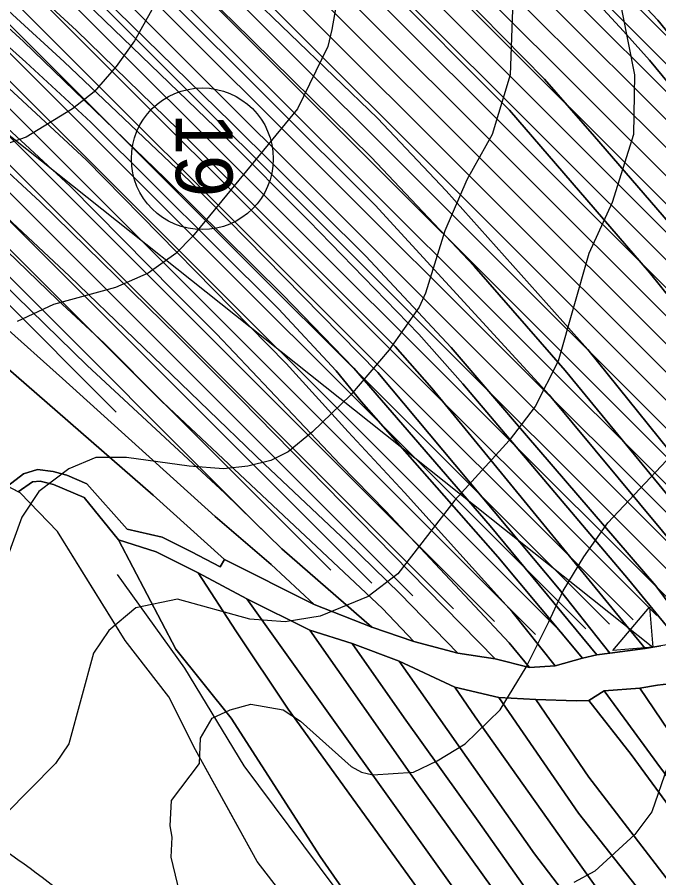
# Model space of a CAD drawing. Extents: x -510989 to -501240, y -1184665 to -1176089.
# Drawn here: x -505553.2 to -505327.1, y -1182453.3 to -1182149.7 of the extents above; entities that cross this region are included whole.
import ezdxf

# ---------------------------------------------------------------- set-up
doc = ezdxf.new("R2010")
doc.units = 0
for name, color, linetype in [('NAVRH_rozvodnice', 7, 'Continuous'), ('orna_puda', 7, 'Continuous'), ('ostatni_plocha_x_ostatni_komunikace', 7, 'Continuous'), ('popis', 7, 'Continuous'), ('STAV_erozne_ohrozene_plochy', 7, 'Continuous'), ('STAV_odtokove_linie', 7, 'Continuous'), ('STAV_povodi', 7, 'Continuous'), ('STAV_vyrazne_udolnice', 7, 'Continuous'), ('trvaly_travni_porost', 7, 'Continuous'), ('vrstevnice_01', 7, 'Continuous'), ('vrstevnice_02', 7, 'Continuous')]:
    doc.layers.add(name, color=color, linetype=linetype)

msp = doc.modelspace()

# ---------------------------------------------------------------- linework, layer by layer
at = {"layer": 'NAVRH_rozvodnice'}
msp.add_arc((-505722.83, -1182688.68), 295.41, 40.4572, 56.9767, dxfattribs=at)
at = {"layer": 'orna_puda'}
for points in [[(-505584.61, -1181971.35), (-505549.33, -1182005.12), (-505452.81, -1182090.24), (-505425.83, -1182113.33), (-505411.76, -1182126.27), (-505367.44, -1182171.49), (-505349.75, -1182191.77), (-505323.63, -1182222.02), (-505283.06, -1182271.94), (-505258.09, -1182307.38), (-505257.86, -1182307.7), (-505226.26, -1182351.65), (-505241.61, -1182355.59), (-505271.5, -1182315.96), (-505294.02, -1182284.84), (-505330.4, -1182239.7), (-505379.76, -1182182.4), (-505425.42, -1182136.45), (-505449.63, -1182114.77), (-505566.1, -1182010.76)], [(-505566.1, -1182010.76), (-505449.63, -1182114.77), (-505425.42, -1182136.45), (-505379.76, -1182182.4), (-505330.4, -1182239.7), (-505294.02, -1182284.84), (-505271.5, -1182315.96), (-505241.61, -1182355.59), (-505266.95, -1182362.08), (-505275.95, -1182364.1), (-505298.69, -1182333.35), (-505352.13, -1182266.89), (-505402.08, -1182210.88), (-505426.3, -1182185.24), (-505472.43, -1182140.66), (-505513.32, -1182103.17), (-505548.69, -1182072.33), (-505575.74, -1182046.26)], [(-505575.74, -1182046.26), (-505548.69, -1182072.33), (-505513.32, -1182103.17), (-505472.43, -1182140.66), (-505426.3, -1182185.24), (-505402.08, -1182210.88), (-505352.13, -1182266.89), (-505298.69, -1182333.35), (-505275.95, -1182364.1), (-505285.64, -1182366.68), (-505297.41, -1182349.58), (-505324.32, -1182317.98), (-505360.11, -1182274.25), (-505392.22, -1182237.49), (-505428.43, -1182199.01), (-505477.26, -1182151.05), (-505521.45, -1182108.4), (-505546.57, -1182087.4), (-505591.18, -1182045.46)], [(-505591.18, -1182045.46), (-505546.57, -1182087.4), (-505521.45, -1182108.4), (-505477.26, -1182151.05), (-505428.43, -1182199.01), (-505392.22, -1182237.49), (-505360.11, -1182274.25), (-505324.32, -1182317.98), (-505297.41, -1182349.58), (-505285.64, -1182366.68), (-505296.59, -1182369.07), (-505309.57, -1182350.56), (-505365.73, -1182282.9), (-505427.03, -1182215.92), (-505500.72, -1182142.35), (-505529.84, -1182114.76), (-505588.6, -1182063.62)], [(-505588.6, -1182063.62), (-505529.84, -1182114.76), (-505500.72, -1182142.35), (-505427.03, -1182215.92), (-505365.73, -1182282.9), (-505309.57, -1182350.56), (-505296.59, -1182369.07), (-505307.29, -1182369.64), (-505313.59, -1182369.95), (-505328.19, -1182350.29), (-505373.76, -1182297.21), (-505400.25, -1182266.18), (-505430.38, -1182233.94), (-505477.83, -1182186.76), (-505528.18, -1182137.53), (-505577.6, -1182094)], [(-505577.6, -1182094), (-505528.18, -1182137.53), (-505477.83, -1182186.76), (-505430.38, -1182233.94), (-505400.25, -1182266.18), (-505373.76, -1182297.21), (-505328.19, -1182350.29), (-505313.59, -1182369.95), (-505319.56, -1182370.24), (-505337.82, -1182348.02), (-505396.12, -1182278.95), (-505411.7, -1182261.52), (-505450.47, -1182221.47), (-505480.17, -1182191.64), (-505532.27, -1182141.24), (-505587.42, -1182091.43)], [(-505587.42, -1182091.43), (-505532.27, -1182141.24), (-505480.17, -1182191.64), (-505450.47, -1182221.47), (-505411.7, -1182261.52), (-505396.12, -1182278.95), (-505337.82, -1182348.02), (-505319.56, -1182370.24), (-505326.37, -1182371.4), (-505331.95, -1182372.38), (-505407.16, -1182280.57), (-505419.98, -1182265.82), (-505496.43, -1182189.37), (-505532.37, -1182154.29), (-505570.03, -1182119.63)], [(-505570.03, -1182119.63), (-505532.37, -1182154.29), (-505496.43, -1182189.37), (-505419.98, -1182265.82), (-505407.16, -1182280.57), (-505331.95, -1182372.38), (-505344.33, -1182374.03), (-505362.19, -1182351.49), (-505426.09, -1182275.05), (-505492.28, -1182207.63), (-505536.68, -1182165.35), (-505591.42, -1182115.18)], [(-505355.45, -1182120.85), (-505327.42, -1182150.7), (-505298.01, -1182186.75), (-505281.58, -1182213.53), (-505258.83, -1182235.72), (-505192.43, -1182326.07), (-505183.08, -1182340.66), (-505193.72, -1182343.37), (-505204.02, -1182328.07), (-505247.69, -1182268.36), (-505263.74, -1182245.88), (-505280.62, -1182228.63), (-505288.36, -1182220.23), (-505303.54, -1182197.31), (-505330.35, -1182164.82), (-505339.49, -1182154.57), (-505362.05, -1182130.01)], [(-505325.28, -1182137.4), (-505292.28, -1182178.91), (-505274.91, -1182206.02), (-505254.94, -1182224.3), (-505219.6, -1182269.22), (-505196.37, -1182300.53), (-505172.46, -1182335.04), (-505183.08, -1182340.66), (-505192.43, -1182326.07), (-505258.83, -1182235.72), (-505281.58, -1182213.53), (-505298.01, -1182186.75), (-505327.42, -1182150.7), (-505355.45, -1182120.85)], [(-505362.05, -1182130.01), (-505339.49, -1182154.57), (-505330.35, -1182164.82), (-505303.54, -1182197.31), (-505288.36, -1182220.23), (-505280.62, -1182228.63), (-505263.74, -1182245.88), (-505247.69, -1182268.36), (-505204.02, -1182328.07), (-505193.72, -1182343.37), (-505206.22, -1182347.05), (-505226.26, -1182351.65), (-505257.86, -1182307.7), (-505258.09, -1182307.38), (-505283.06, -1182271.94), (-505323.63, -1182222.02), (-505349.75, -1182191.77), (-505367.44, -1182171.49), (-505411.76, -1182126.27)], [(-505572.74, -1182138.34), (-505551.04, -1182158.25), (-505501.06, -1182206.51), (-505459.63, -1182247.61), (-505434.63, -1182273.45), (-505386.54, -1182329.08), (-505348.89, -1182374.58), (-505353.99, -1182375.84), (-505383.8, -1182340.06), (-505432.05, -1182285.28), (-505440.88, -1182274.42), (-505461.13, -1182252.52), (-505527.32, -1182186.73), (-505550.22, -1182165.56), (-505566.35, -1182151.16)], [(-505566.35, -1182151.16), (-505550.22, -1182165.56), (-505527.32, -1182186.73), (-505461.13, -1182252.52), (-505440.88, -1182274.42), (-505432.05, -1182285.28), (-505383.8, -1182340.06), (-505353.99, -1182375.84), (-505363.58, -1182378.47), (-505378.73, -1182359.48), (-505416.78, -1182317.32), (-505436.54, -1182296), (-505458.49, -1182271.78), (-505528.84, -1182200.14), (-505556.2, -1182174.66)], [(-505556.2, -1182174.66), (-505528.84, -1182200.14), (-505458.49, -1182271.78), (-505436.54, -1182296), (-505416.78, -1182317.32), (-505378.73, -1182359.48), (-505363.58, -1182378.47), (-505372.62, -1182379.09), (-505379.9, -1182370.43), (-505423.31, -1182323.98), (-505439.36, -1182307.51), (-505483.05, -1182261.36), (-505497.81, -1182246.58), (-505534.54, -1182209.27), (-505563.19, -1182182.97)], [(-505580.26, -1182182.28), (-505545.18, -1182214.83), (-505496.59, -1182262.3), (-505474.45, -1182284.56), (-505384.77, -1182376.07), (-505397.92, -1182374.05), (-505418.27, -1182353.06), (-505437.11, -1182334.78), (-505466.09, -1182307.35), (-505534.87, -1182240.97), (-505580.88, -1182197.95)], [(-505563.19, -1182182.97), (-505534.54, -1182209.27), (-505497.81, -1182246.58), (-505483.05, -1182261.36), (-505439.36, -1182307.51), (-505423.31, -1182323.98), (-505379.9, -1182370.43), (-505372.62, -1182379.09), (-505384.77, -1182376.07), (-505474.45, -1182284.56), (-505496.59, -1182262.3), (-505545.18, -1182214.83), (-505580.26, -1182182.28)], [(-505580.88, -1182197.95), (-505534.87, -1182240.97), (-505466.09, -1182307.35), (-505437.11, -1182334.78), (-505418.27, -1182353.06), (-505397.92, -1182374.05), (-505413.5, -1182369.97), (-505424.5, -1182358.3), (-505480.69, -1182305.44), (-505501.75, -1182285.6), (-505522.58, -1182264.68), (-505539.1, -1182249.38), (-505560.4, -1182228.84)], [(-505579.93, -1182239.02), (-505537.28, -1182277.15), (-505483.49, -1182325.83), (-505463.79, -1182342.81), (-505448.59, -1182356.88), (-505480.2, -1182341.01), (-505505.38, -1182318.31), (-505623.88, -1182215)], [(-505623.88, -1182215), (-505505.38, -1182318.31), (-505480.2, -1182341.01), (-505481.69, -1182343.53), (-505491.87, -1182338.34), (-505502.21, -1182333.08), (-505514.54, -1182330.31), (-505528.69, -1182314.33), (-505535.74, -1182311.24), (-505538.02, -1182310.62), (-505540.59, -1182309.92), (-505546.06, -1182309.29), (-505551.03, -1182310.8), (-505556.64, -1182315.12)], [(-505560.4, -1182228.84), (-505539.1, -1182249.38), (-505522.58, -1182264.68), (-505501.75, -1182285.6), (-505480.69, -1182305.44), (-505424.5, -1182358.3), (-505413.5, -1182369.97), (-505428.22, -1182364.88), (-505459.95, -1182337.25), (-505480.06, -1182317.56), (-505528.59, -1182272.56), (-505563.68, -1182238.3)], [(-505563.68, -1182238.3), (-505528.59, -1182272.56), (-505480.06, -1182317.56), (-505459.95, -1182337.25), (-505428.22, -1182364.88), (-505448.59, -1182356.88), (-505463.79, -1182342.81), (-505483.49, -1182325.83), (-505537.28, -1182277.15), (-505579.93, -1182239.02)]]:
    msp.add_lwpolyline(points, dxfattribs=at)
at = {"layer": 'ostatni_plocha_x_ostatni_komunikace'}
msp.add_lwpolyline([(-505321.58, -1182384.65), (-505327.53, -1182385.31), (-505333.76, -1182386.35), (-505346.33, -1182387.3), (-505351.72, -1182390.7), (-505356.26, -1182390.89), (-505370.42, -1182390.42), (-505383.45, -1182389.66), (-505399.03, -1182385.98), (-505418.57, -1182376.91), (-505435.19, -1182370.68), (-505450.12, -1182365.9), (-505472.31, -1182354.85), (-505489.5, -1182345.68), (-505504.23, -1182338.32), (-505517.54, -1182334.06), (-505529.63, -1182319.17), (-505540.46, -1182314.58), (-505545.18, -1182313.32), (-505547.89, -1182313.63), (-505552.97, -1182317.1), (-505556.64, -1182315.12), (-505551.03, -1182310.8), (-505546.06, -1182309.29), (-505540.59, -1182309.92), (-505538.02, -1182310.62), (-505535.74, -1182311.24), (-505528.69, -1182314.33), (-505514.54, -1182330.31), (-505502.21, -1182333.08), (-505491.87, -1182338.34), (-505481.69, -1182343.53), (-505480.2, -1182341.01), (-505448.59, -1182356.88), (-505428.22, -1182364.88), (-505413.5, -1182369.97), (-505397.92, -1182374.05), (-505384.77, -1182376.07), (-505372.62, -1182379.09), (-505363.58, -1182378.47), (-505353.99, -1182375.84), (-505348.89, -1182374.58), (-505344.33, -1182374.03), (-505331.95, -1182372.38), (-505326.37, -1182371.4)], dxfattribs=at)
at = {"layer": 'popis'}
msp.add_lwpolyline([(-505446.34, -1182476.48), (-505468.66, -1182447.55), (-505479.52, -1182427.88), (-505490.37, -1182408.2), (-505495.09, -1182398.81), (-505499.81, -1182389.43), (-505515.23, -1182369.61), (-505527.14, -1182350.33), (-505539.05, -1182331.06), (-505552.21, -1182317.51), (-505557.61, -1182314.6)], dxfattribs=at)
at = {"layer": 'STAV_erozne_ohrozene_plochy'}
for p, q in [((-505584.62, -1181896), (-505174.59, -1182306.02)), ((-505591.99, -1181898.53), (-505180.6, -1182309.91)), ((-505599.36, -1181901.05), (-505186.61, -1182313.8)), ((-505606.73, -1181903.58), (-505192.62, -1182317.69)), ((-505614.1, -1181906.11), (-505198.63, -1182321.58)), ((-505628.84, -1181911.17), (-505210.65, -1182329.36)), ((-505621.47, -1181908.64), (-505204.64, -1182325.47)), ((-505636.21, -1181913.7), (-505216.66, -1182333.25)), ((-505643.58, -1181916.23), (-505222.67, -1182337.14)), ((-505650.95, -1181918.76), (-505228.68, -1182341.03)), ((-505658.32, -1181921.29), (-505235.89, -1182343.71)), ((-505673.06, -1181926.34), (-505252.6, -1182346.81)), ((-505665.69, -1181923.81), (-505244.24, -1182345.26)), ((-505680.44, -1181928.87), (-505260.95, -1182348.36)), ((-505687.81, -1181931.4), (-505269.3, -1182349.91)), ((-505695.18, -1181933.93), (-505277.65, -1182351.46)), ((-505702.55, -1181936.46), (-505286, -1182353.01)), ((-505717.29, -1181941.52), (-505302.7, -1182356.11)), ((-505709.92, -1181938.99), (-505294.35, -1182354.56)), ((-505724.66, -1181944.04), (-505311.05, -1182357.65)), ((-505732.03, -1181946.57), (-505319.4, -1182359.2)), ((-505739.4, -1181949.1), (-505327.75, -1182360.75)), ((-505746.77, -1181951.63), (-505336.1, -1182362.3)), ((-505751.45, -1181956.85), (-505344.45, -1182363.85)), ((-505754.06, -1181964.15), (-505352.8, -1182365.4)), ((-505756.66, -1181971.44), (-505361.15, -1182366.95)), ((-505759.27, -1181978.73), (-505370.56, -1182367.45)), ((-505761.88, -1181986.02), (-505384.98, -1182362.92)), ((-505764.49, -1181993.31), (-505399.41, -1182358.39)), ((-505767.1, -1182000.6), (-505413.84, -1182353.86)), ((-505769.71, -1182007.89), (-505428.27, -1182349.33)), ((-505772.31, -1182015.18), (-505442.7, -1182344.8)), ((-505774.92, -1182022.48), (-505467.22, -1182330.18)), ((-505777.53, -1182029.77), (-505518.33, -1182288.97))]:
    msp.add_line(p, q, dxfattribs=at)
at = {"layer": 'STAV_odtokove_linie'}
msp.add_line((-505775.19, -1182017), (-505329.16, -1182371.89), dxfattribs=at)
msp.add_lwpolyline([(-505330.4, -1182357.8), (-505329.16, -1182371.89), (-505343.25, -1182373.13)], close=True, dxfattribs=at)
msp.add_circle((-505488.01, -1182199.6), 25, dxfattribs=at)
at = {"layer": 'STAV_povodi'}
msp.add_arc((-505722.83, -1182688.68), 295.41, 40.4572, 56.9767, dxfattribs=at)
at = {"layer": 'STAV_vyrazne_udolnice'}
msp.add_lwpolyline([(-505518.03, -1182346.33), (-505494.32, -1182379.28), (-505473.42, -1182413.83), (-505441.67, -1182456.41), (-505416.75, -1182488.55), (-505401.88, -1182512.25)], dxfattribs=at)
at = {"layer": 'trvaly_travni_porost'}
for points in [[(-505591.42, -1182115.18), (-505536.68, -1182165.35), (-505492.28, -1182207.63), (-505426.09, -1182275.05), (-505362.19, -1182351.49), (-505344.33, -1182374.03), (-505348.89, -1182374.58), (-505386.54, -1182329.08), (-505434.63, -1182273.45), (-505459.63, -1182247.61), (-505501.06, -1182206.51), (-505551.04, -1182158.25), (-505572.74, -1182138.34)], [(-505446.34, -1182476.48), (-505468.66, -1182447.55), (-505490.37, -1182408.2), (-505499.81, -1182389.43), (-505515.23, -1182369.61), (-505539.05, -1182331.06), (-505552.21, -1182317.51), (-505552.97, -1182317.1), (-505547.89, -1182313.63), (-505545.18, -1182313.32), (-505540.46, -1182314.58), (-505529.63, -1182319.17), (-505517.54, -1182334.06), (-505497.35, -1182372.61), (-505477.83, -1182396.95), (-505446.41, -1182445.77), (-505404.12, -1182506.69)]]:
    msp.add_lwpolyline(points, dxfattribs=at)
for points in [[(-505517.54, -1182334.06), (-505504.23, -1182338.32), (-505489.5, -1182345.68), (-505476.25, -1182366.14), (-505457.74, -1182393.8), (-505397.19, -1182477.65), (-505381.79, -1182500.1), (-505359.57, -1182529.02), (-505329.03, -1182568.56), (-505291.97, -1182614.24), (-505267.23, -1182643.21), (-505247.7, -1182666.47), (-505271, -1182663.96), (-505290.2, -1182663.85), (-505311.86, -1182648.82), (-505331.6, -1182629.31), (-505363.84, -1182587.69), (-505374.34, -1182570.27), (-505389.96, -1182535.65), (-505404.12, -1182506.69), (-505446.41, -1182445.77), (-505477.83, -1182396.95), (-505497.35, -1182372.61)], [(-505489.5, -1182345.68), (-505472.31, -1182354.85), (-505391.53, -1182468.11), (-505379.03, -1182485.79), (-505344.76, -1182530.5), (-505308.27, -1182576.65), (-505288.44, -1182600.37), (-505272.59, -1182620.47), (-505239.91, -1182658.99), (-505238.73, -1182660.96), (-505247.7, -1182666.47), (-505267.23, -1182643.21), (-505291.97, -1182614.24), (-505329.03, -1182568.56), (-505359.57, -1182529.02), (-505381.79, -1182500.1), (-505397.19, -1182477.65), (-505457.74, -1182393.8), (-505476.25, -1182366.14)], [(-505472.31, -1182354.85), (-505450.12, -1182365.9), (-505412.39, -1182419.78), (-505366.49, -1182483.9), (-505322.12, -1182542.36), (-505283.39, -1182590.05), (-505270.38, -1182605.13), (-505255.85, -1182621.45), (-505233.85, -1182648.21), (-505235.5, -1182654.51), (-505239.91, -1182658.99), (-505272.59, -1182620.47), (-505288.44, -1182600.37), (-505308.27, -1182576.65), (-505344.76, -1182530.5), (-505379.03, -1182485.79), (-505391.53, -1182468.11)], [(-505450.12, -1182365.9), (-505435.19, -1182370.68), (-505416.91, -1182396.82), (-505390.83, -1182433.27), (-505355.59, -1182483.23), (-505307.85, -1182544.11), (-505276.04, -1182583.76), (-505250.95, -1182612.96), (-505230.87, -1182637.15), (-505233.85, -1182648.21), (-505255.85, -1182621.45), (-505270.38, -1182605.13), (-505283.39, -1182590.05), (-505322.12, -1182542.36), (-505366.49, -1182483.9), (-505412.39, -1182419.78)], [(-505435.19, -1182370.68), (-505418.57, -1182376.91), (-505370.89, -1182444.81), (-505337.39, -1182488.73), (-505269.23, -1182575.74), (-505244.42, -1182603.78), (-505222.06, -1182631.17), (-505230.87, -1182637.15), (-505250.95, -1182612.96), (-505276.04, -1182583.76), (-505307.85, -1182544.11), (-505355.59, -1182483.23), (-505390.83, -1182433.27), (-505416.91, -1182396.82)], [(-505418.57, -1182376.91), (-505399.03, -1182385.98), (-505391.82, -1182396.48), (-505360.13, -1182441.34), (-505347.75, -1182458.64), (-505323.46, -1182491.1), (-505261.42, -1182568.15), (-505242.33, -1182588.52), (-505208.69, -1182628.81), (-505222.06, -1182631.17), (-505244.42, -1182603.78), (-505269.23, -1182575.74), (-505337.39, -1182488.73), (-505370.89, -1182444.81)], [(-505327.53, -1182385.31), (-505321.58, -1182384.65), (-505305.11, -1182409.06), (-505269.81, -1182456.08), (-505244.07, -1182487.82), (-505225.26, -1182509.12), (-505198.36, -1182540.58), (-505171.23, -1182569.4), (-505151.55, -1182589.74), (-505152.1, -1182591.55), (-505155.64, -1182593.91), (-505161.22, -1182597.53), (-505208.36, -1182545.26), (-505227.53, -1182522.88), (-505257.56, -1182488.71), (-505270.81, -1182470.35), (-505301.51, -1182431.15), (-505323.67, -1182401.3), (-505333.76, -1182386.35)], [(-505399.03, -1182385.98), (-505383.45, -1182389.66), (-505355.36, -1182430.49), (-505335.06, -1182456.28), (-505303.04, -1182500.23), (-505272.15, -1182536.9), (-505255.17, -1182556.69), (-505240.13, -1182572.9), (-505195.03, -1182625.91), (-505208.69, -1182628.81), (-505242.33, -1182588.52), (-505261.42, -1182568.15), (-505323.46, -1182491.1), (-505347.75, -1182458.64), (-505360.13, -1182441.34), (-505391.82, -1182396.48)], [(-505351.72, -1182390.7), (-505346.33, -1182387.3), (-505326.46, -1182414.44), (-505276.71, -1182480.45), (-505246.44, -1182517.76), (-505170.98, -1182603.35), (-505175.78, -1182606.18), (-505252.67, -1182518.47), (-505284.54, -1182479.57), (-505315.9, -1182438.41), (-505336.86, -1182409.84)], [(-505346.33, -1182387.3), (-505333.76, -1182386.35), (-505323.67, -1182401.3), (-505301.51, -1182431.15), (-505270.81, -1182470.35), (-505257.56, -1182488.71), (-505227.53, -1182522.88), (-505208.36, -1182545.26), (-505161.22, -1182597.53), (-505170.98, -1182603.35), (-505246.44, -1182517.76), (-505276.71, -1182480.45), (-505326.46, -1182414.44)], [(-505383.45, -1182389.66), (-505370.42, -1182390.42), (-505351.79, -1182417.75), (-505290.98, -1182496.97), (-505263.13, -1182531.41), (-505248.11, -1182549.21), (-505210.47, -1182590.33), (-505185.12, -1182620.25), (-505195.03, -1182625.91), (-505240.13, -1182572.9), (-505255.17, -1182556.69), (-505272.15, -1182536.9), (-505303.04, -1182500.23), (-505335.06, -1182456.28), (-505355.36, -1182430.49)], [(-505356.26, -1182390.89), (-505351.72, -1182390.7), (-505336.86, -1182409.84), (-505315.9, -1182438.41), (-505284.54, -1182479.57), (-505252.67, -1182518.47), (-505175.78, -1182606.18), (-505179.29, -1182610.96), (-505185.12, -1182620.25), (-505210.47, -1182590.33), (-505248.11, -1182549.21), (-505263.13, -1182531.41), (-505290.98, -1182496.97), (-505351.79, -1182417.75), (-505370.42, -1182390.42)]]:
    msp.add_lwpolyline(points, close=True, dxfattribs=at)
at = {"layer": 'vrstevnice_01'}
for points in [[(-505502.5, -1182141), (-505511.91, -1182158), (-505518.41, -1182167), (-505526.09, -1182176), (-505533.81, -1182182), (-505550.09, -1182192), (-505567.41, -1182198)], [(-505378.69, -1182147), (-505379.5, -1182170), (-505385.81, -1182191), (-505394.81, -1182207), (-505402.5, -1182225), (-505409.31, -1182247), (-505411.59, -1182252), (-505422.09, -1182267), (-505435.81, -1182283), (-505449.19, -1182296), (-505457.69, -1182303), (-505463.81, -1182306), (-505471.91, -1182308), (-505480.5, -1182309), (-505492.59, -1182308)], [(-505492.59, -1182308), (-505514.69, -1182305), (-505525.5, -1182305), (-505535.09, -1182309), (-505545.69, -1182317), (-505551.59, -1182326), (-505565.5, -1182364), (-505571, -1182373), (-505587.19, -1182391), (-505591, -1182394), (-505605, -1182410), (-505606, -1182412), (-505609.59, -1182416), (-505616.31, -1182426), (-505620.5, -1182434), (-505629.31, -1182444), (-505634.54, -1182452.2)], [(-505493.69, -1182468), (-505499, -1182446), (-505498.59, -1182439), (-505499.31, -1182435), (-505498.81, -1182426), (-505489, -1182413), (-505488.69, -1182404), (-505484.59, -1182397), (-505478.19, -1182394), (-505470.91, -1182392), (-505459.5, -1182394), (-505453.41, -1182398), (-505435.5, -1182414), (-505431.91, -1182416), (-505427.91, -1182417), (-505413.59, -1182416), (-505405.19, -1182412), (-505395.31, -1182406), (-505383, -1182394), (-505373.91, -1182379), (-505365.91, -1182363), (-505360.81, -1182352), (-505353.5, -1182340), (-505345.09, -1182328), (-505324.41, -1182306)]]:
    msp.add_lwpolyline(points, dxfattribs=at)
at = {"layer": 'vrstevnice_02'}
for points in [[(-505346.69, -1182114), (-505335.69, -1182170), (-505336, -1182191), (-505343.5, -1182215), (-505351.81, -1182233), (-505362.59, -1182271), (-505370.69, -1182287), (-505379.81, -1182299), (-505399, -1182320), (-505419.09, -1182346), (-505429.5, -1182354), (-505446.5, -1182361), (-505458.81, -1182363), (-505471.31, -1182362), (-505496.81, -1182355), (-505511.41, -1182358), (-505520.91, -1182366), (-505526.31, -1182374), (-505535, -1182406), (-505539.81, -1182413), (-505557.5, -1182431)], [(-505439.19, -1182136), (-505442.31, -1182154), (-505443.81, -1182160), (-505454.5, -1182182), (-505491.5, -1182227), (-505497.31, -1182233), (-505507.09, -1182240), (-505518.59, -1182245), (-505540.5, -1182251), (-505553.31, -1182257)], [(-505324.09, -1182414), (-505329.5, -1182430), (-505335.59, -1182438), (-505349.59, -1182451), (-505357, -1182455)]]:
    msp.add_lwpolyline(points, dxfattribs=at)

# ---------------------------------------------------------------- texts
at = {"layer": 'STAV_odtokove_linie'}
msp.add_text('19', height=20, rotation=270, dxfattribs=at).set_placement((-505497.36, -1182183.39))

doc.saveas('drawing.dxf')
